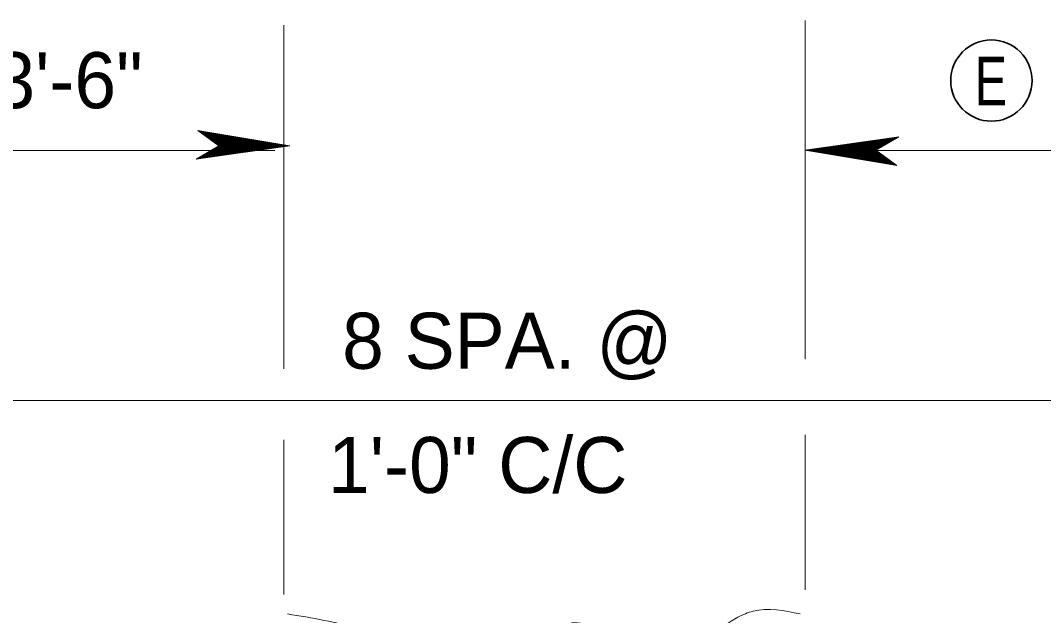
# Model space of a CAD drawing. Extents: x 144 to 252, y 360 to 425.
# Drawn here: x 190.75 to 196.74, y 374.6 to 378.09 of the extents above; entities that cross this region are included whole.
import ezdxf
from ezdxf.enums import TextEntityAlignment as Align

# ---------------------------------------------------------------- set-up
doc = ezdxf.new("R2010")
doc.units = 0
doc.header["$LTSCALE"] = 0.13
for name, color, linetype, lineweight in [('1', 7, 'Continuous', 40), ('16', 7, 'Continuous', 13), ('3', 7, 'Continuous', 13)]:
    doc.layers.add(name, color=color, linetype=linetype, lineweight=lineweight)

msp = doc.modelspace()

# ---------------------------------------------------------------- linework, layer by layer
at = {"layer": '1', "lineweight": 35}
msp.add_circle((196.4303, 377.7349), 0.238, dxfattribs=at)
at = {"layer": '1', "lineweight": 13}
msp.add_spline([(192.3108, 374.6112), (192.731, 374.5214), (193.1211, 374.3618), (193.458, 374.3442), (193.5644, 374.4328), (193.8127, 374.4505), (193.919, 374.5392), (194.1672, 374.5037), (194.2382, 374.4328), (194.3091, 374.2732), (194.646, 374.3618), (194.9474, 374.5924), (195.0361, 374.6278), (195.3108, 374.6112)], degree=3, dxfattribs=at)
at = {"layer": '3'}
for p, q in [((192.2891, 376.0477), (192.2891, 378.0591)), ((195.3399, 376.1031), (195.3399, 378.0868)), ((192.3255, 377.3526), (191.7878, 377.4418)), ((191.7878, 377.4418), (191.9103, 377.3528)), ((192.3111, 377.3533), (191.7911, 377.4395)), ((192.3003, 377.3533), (191.7943, 377.4372)), ((192.2858, 377.3533), (191.7986, 377.434)), ((192.2731, 377.3533), (191.8023, 377.4313)), ((192.2618, 377.3533), (191.8057, 377.4289)), ((192.2473, 377.3533), (191.8099, 377.4257)), ((192.2346, 377.3533), (191.8137, 377.423)), ((192.2208, 377.3533), (191.8177, 377.4201)), ((192.207, 377.3533), (191.8218, 377.4171)), ((192.1937, 377.3533), (191.8257, 377.4142)), ((192.1798, 377.3533), (191.8298, 377.4112)), ((192.1672, 377.3533), (191.8336, 377.4086)), ((192.1558, 377.3533), (191.837, 377.4061)), ((192.1402, 377.3533), (191.8416, 377.4027)), ((192.1263, 377.3533), (191.8457, 377.3997)), ((192.1083, 377.3537), (191.8499, 377.3967)), ((192.0944, 377.3537), (191.8541, 377.3937)), ((192.0812, 377.3537), (191.8579, 377.3908)), ((192.0722, 377.3533), (191.8617, 377.3881)), ((192.0602, 377.3533), (191.8653, 377.3855)), ((192.0463, 377.3533), (191.8693, 377.3825)), ((192.0307, 377.3533), (191.874, 377.3793)), ((192.0181, 377.3533), (191.8777, 377.3765)), ((195.8881, 377.4046), (195.3393, 377.3268)), ((195.8821, 377.4011), (195.3537, 377.3262)), ((195.8786, 377.3991), (195.3646, 377.3262)), ((195.874, 377.3964), (195.379, 377.3262)), ((195.8699, 377.394), (195.3918, 377.3262)), ((195.8699, 377.394), (195.3918, 377.3262)), ((195.8662, 377.3918), (195.4031, 377.3262)), ((195.8617, 377.3892), (195.4175, 377.3262)), ((195.8576, 377.3868), (195.4303, 377.3262)), ((195.8532, 377.3843), (195.444, 377.3262)), ((195.8487, 377.3817), (195.4578, 377.3262)), ((195.8445, 377.3792), (195.4711, 377.3262)), ((195.84, 377.3765), (195.485, 377.3262)), ((195.7545, 377.3267), (195.8881, 377.4046)), ((192.2374, 377.3247), (188.814, 377.3247)), ((191.9103, 377.3528), (191.7767, 377.2748)), ((191.7767, 377.2748), (192.3255, 377.3526)), ((191.7827, 377.2783), (192.3111, 377.3533)), ((191.7862, 377.2803), (192.3003, 377.3533)), ((191.7908, 377.283), (192.2858, 377.3533)), ((191.7949, 377.2854), (192.2731, 377.3533)), ((191.7949, 377.2854), (192.2731, 377.3533)), ((191.7986, 377.2876), (192.2618, 377.3533)), ((191.8032, 377.2903), (192.2473, 377.3533)), ((191.8072, 377.2927), (192.2346, 377.3533)), ((191.8117, 377.2952), (192.2208, 377.3533)), ((191.8161, 377.2978), (192.207, 377.3533)), ((191.8203, 377.3003), (192.1937, 377.3533)), ((191.8248, 377.3029), (192.1798, 377.3533)), ((191.8288, 377.3052), (192.1672, 377.3533)), ((191.8326, 377.3074), (192.1558, 377.3533)), ((191.8376, 377.3102), (192.1402, 377.3533)), ((191.842, 377.3129), (192.1263, 377.3533)), ((191.846, 377.3152), (192.1068, 377.3522)), ((191.8492, 377.3171), (192.1083, 377.3537)), ((191.8536, 377.3197), (192.0944, 377.3537)), ((191.8578, 377.3222), (192.0812, 377.3537)), ((191.8593, 377.323), (192.0722, 377.3533)), ((191.8632, 377.3252), (192.0602, 377.3533)), ((191.8677, 377.3279), (192.0463, 377.3533)), ((191.8727, 377.3307), (192.0307, 377.3533)), ((191.8767, 377.3332), (192.0181, 377.3533)), ((191.881, 377.3357), (192.0048, 377.3533)), ((192.0048, 377.3533), (191.8816, 377.3737)), ((191.8848, 377.3379), (191.9928, 377.3533)), ((191.9928, 377.3533), (191.8852, 377.371)), ((191.9783, 377.3533), (191.8894, 377.368)), ((191.8895, 377.3406), (191.9783, 377.3533)), ((191.9645, 377.3533), (191.8936, 377.365)), ((191.8939, 377.3432), (191.9645, 377.3533)), ((191.9518, 377.3533), (191.8972, 377.3622)), ((191.898, 377.3455), (191.9518, 377.3533)), ((191.9386, 377.3533), (191.9012, 377.3594)), ((191.9032, 377.3486), (191.9283, 377.3522)), ((191.9272, 377.3533), (191.9046, 377.357)), ((191.9059, 377.3502), (191.9272, 377.3533)), ((191.917, 377.3533), (191.9076, 377.3547)), ((191.9101, 377.3526), (192.3255, 377.3526)), ((195.3393, 377.3268), (195.877, 377.2376)), ((195.7548, 377.3268), (195.3393, 377.3268)), ((198.8346, 377.3247), (195.3467, 377.3247)), ((195.3537, 377.3262), (195.8738, 377.2399)), ((195.3646, 377.3262), (195.8705, 377.2423)), ((195.379, 377.3262), (195.8662, 377.2454)), ((195.3918, 377.3262), (195.8625, 377.2481)), ((195.4031, 377.3262), (195.8592, 377.2505)), ((195.4175, 377.3262), (195.8549, 377.2537)), ((195.4303, 377.3262), (195.8512, 377.2564)), ((195.444, 377.3262), (195.8471, 377.2593)), ((195.4578, 377.3262), (195.843, 377.2623)), ((195.4711, 377.3262), (195.8391, 377.2652)), ((195.485, 377.3262), (195.835, 377.2682)), ((195.836, 377.3742), (195.4976, 377.3262)), ((195.4976, 377.3262), (195.8312, 377.2708)), ((195.8322, 377.372), (195.509, 377.3262)), ((195.509, 377.3262), (195.8278, 377.2733)), ((195.8272, 377.3692), (195.5247, 377.3262)), ((195.5247, 377.3262), (195.8233, 377.2767)), ((195.8228, 377.3665), (195.5385, 377.3262)), ((195.5385, 377.3262), (195.8192, 377.2797)), ((195.8157, 377.3623), (195.5565, 377.3257)), ((195.5565, 377.3257), (195.8149, 377.2827)), ((195.8188, 377.3642), (195.5581, 377.3272)), ((195.8113, 377.3597), (195.5704, 377.3257)), ((195.5704, 377.3257), (195.8107, 377.2858)), ((195.807, 377.3572), (195.5836, 377.3257)), ((195.5836, 377.3257), (195.8069, 377.2886)), ((195.8055, 377.3564), (195.5927, 377.3262)), ((195.5927, 377.3262), (195.8032, 377.2913)), ((195.8016, 377.3542), (195.6047, 377.3262)), ((195.6047, 377.3262), (195.7996, 377.2939)), ((195.7972, 377.3515), (195.6185, 377.3262)), ((195.6185, 377.3262), (195.7955, 377.2969)), ((195.7922, 377.3487), (195.6342, 377.3262)), ((195.6342, 377.3262), (195.7908, 377.3002)), ((195.7881, 377.3462), (195.6467, 377.3262)), ((195.6467, 377.3262), (195.7872, 377.3029)), ((195.7838, 377.3438), (195.66, 377.3262)), ((195.66, 377.3262), (195.7832, 377.3057)), ((195.78, 377.3415), (195.672, 377.3262)), ((195.672, 377.3262), (195.7797, 377.3084)), ((195.7753, 377.3388), (195.6865, 377.3262)), ((195.6865, 377.3262), (195.7754, 377.3114)), ((195.7709, 377.3363), (195.7003, 377.3262)), ((195.7003, 377.3262), (195.7712, 377.3144)), ((195.7668, 377.3339), (195.713, 377.3262)), ((195.713, 377.3262), (195.7676, 377.3172)), ((195.7262, 377.3262), (195.7637, 377.32)), ((195.7616, 377.3308), (195.7365, 377.3272)), ((195.7589, 377.3293), (195.7377, 377.3262)), ((195.7377, 377.3262), (195.7602, 377.3224)), ((195.7478, 377.3262), (195.7572, 377.3247)), ((195.877, 377.2376), (195.7545, 377.3267)), ((189.785, 375.8613), (196.0091, 375.8613)), ((189.8204, 375.8613), (197.7851, 375.8613)), ((189.8204, 375.8613), (197.7802, 375.8613)), ((191.8204, 375.8613), (197.7827, 375.8613)), ((195.3399, 374.7528), (195.3399, 375.6593)), ((192.2891, 374.7251), (192.2891, 375.6316))]:
    msp.add_line(p, q, dxfattribs=at)

# ---------------------------------------------------------------- texts
at = {"layer": '1', "width": 0.75}
msp.add_text('E', height=0.2833, dxfattribs=at).set_placement((196.4277, 377.5905), align=Align.CENTER)
at = {"layer": '16'}
for s, p in [('3\'-6"', (191.0277, 377.5728)), ('8 SPA. @ ', (193.6586, 376.0471)), ('1\'-0" C/C', (193.4246, 375.3197))]:
    msp.add_text(s, height=0.3281, dxfattribs=at).set_placement(p, align=Align.CENTER)

doc.saveas('drawing.dxf')
